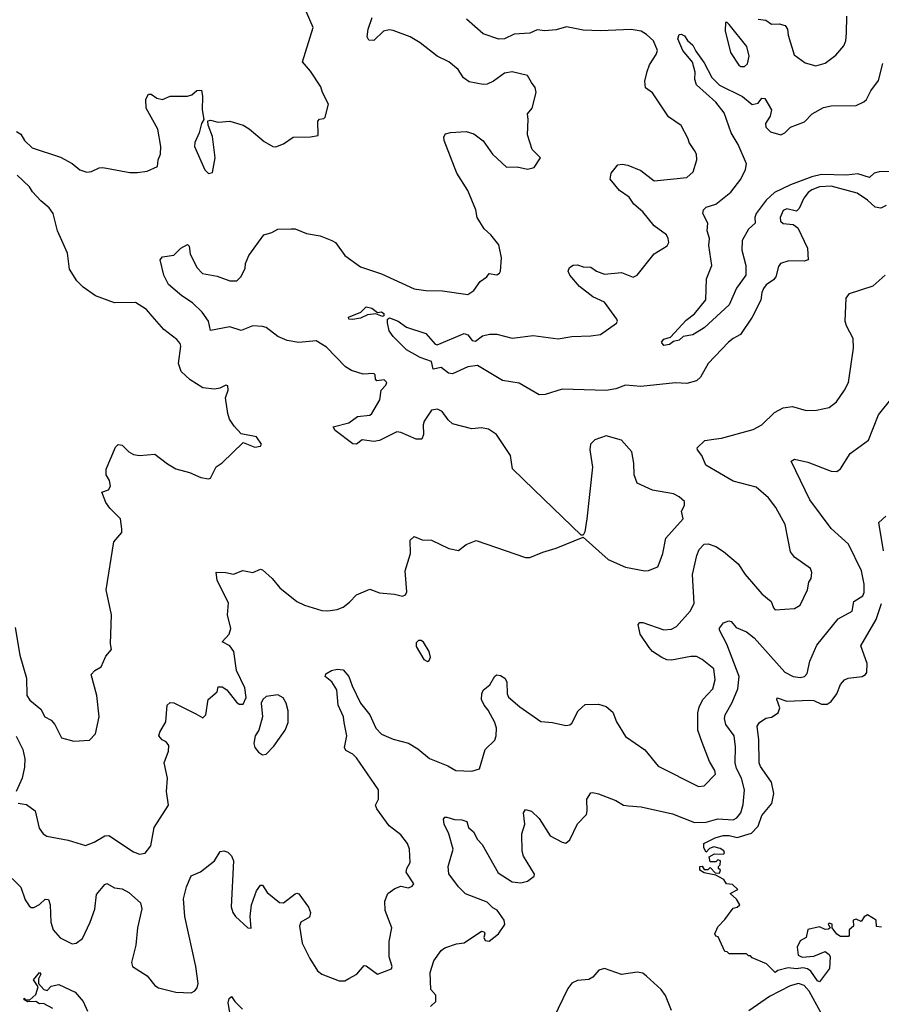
# Model space of a CAD drawing. Extents: x 2199565 to 2323334, y 894172 to 1018966.
# Tile 375 of 440: x 2284062 to 2288547, y 990877 to 996005. Entities that reach past the tile are written whole.
import ezdxf

# ---------------------------------------------------------------- set-up
doc = ezdxf.new("R2010")
doc.units = 0

msp = doc.modelspace()

# ---------------------------------------------------------------- linework, layer by layer
at = {"layer": '0CON10XD'}
for points in [[(2284979.3, 992389.3), (2285015, 992370), (2285030, 992385), (2285043.3, 992465), (2285090, 992505), (2285095, 992530), (2285115, 992530), (2285140, 992515), (2285190.5, 992450.5), (2285205, 992440), (2285225, 992440), (2285240, 992475), (2285233.3, 992525), (2285190.8, 992615), (2285176.9, 992715), (2285155, 992744.2), (2285116.2, 992765), (2285152.9, 992805), (2285160, 992835), (2285144, 992905), (2285147.9, 992967.9), (2285089.2, 993085), (2285085, 993127.5), (2285135, 993126.9), (2285175, 993117.1), (2285224.1, 993135.9), (2285275, 993126.7), (2285315, 993143.3), (2285325, 993140), (2285375.8, 993095), (2285416.1, 993046.1), (2285505, 992975.6), (2285545, 992955.6), (2285635, 992928.6), (2285665, 992925.7), (2285715, 992932.5), (2285746.2, 992945), (2285778.5, 992971.5), (2285815, 993010.6), (2285885, 993039.5), (2285935, 993020.8), (2286013.6, 993013.6), (2286055, 993003.3), (2286070, 993010), (2286076.2, 993025), (2286068.1, 993135), (2286096, 993225), (2286093.8, 993295), (2286115, 993313.3), (2286157, 993297), (2286205, 993293.8), (2286295, 993251.2), (2286345, 993240), (2286385, 993271.2), (2286437, 993293), (2286695, 993203.3), (2286716.4, 993203.6), (2286785, 993232.5), (2286855, 993252.5), (2286995, 993310), (2287124.5, 993194.5), (2287214.3, 993154.3), (2287315, 993134.2), (2287335, 993135.8), (2287383.3, 993155), (2287395, 993187.5), (2287410, 993225), (2287425.5, 993304.5), (2287515.7, 993405), (2287506.5, 993445), (2287522.9, 993475), (2287521.9, 993495), (2287495, 993520.6), (2287465.4, 993535.4), (2287355, 993555.5), (2287275, 993592), (2287260, 993635), (2287259.2, 993695), (2287248, 993755), (2287195, 993816), (2287115, 993837.5), (2287055, 993817.5), (2287032.5, 993795), (2287028.8, 993765), (2287043.3, 993675), (2287013.3, 993405), (2287003, 993337), (2286995, 993320), (2286985, 993320), (2286738, 993558), (2286626.2, 993666.2), (2286616.2, 993735), (2286543.3, 993845), (2286502.3, 993872.3), (2286465, 993878.8), (2286415, 993874), (2286315, 993900.5), (2286291.4, 993921.4), (2286261.2, 993965), (2286236.8, 993976.8), (2286205, 993972), (2286167.5, 993915), (2286162, 993895), (2286164, 993845), (2286155, 993821.2), (2286125, 993820), (2286045, 993855.4), (2286025, 993858.5), (2285934.3, 993814.3), (2285905, 993808.9), (2285845, 993816.5), (2285815, 993794), (2285795, 993796.2), (2285703.3, 993865), (2285693.3, 993885), (2285775, 993905.7), (2285820.7, 993939.3), (2285884.2, 993945.8), (2285895, 993954), (2285936, 994025), (2285942.5, 994075), (2285968.3, 994101.7), (2285972.5, 994115), (2285959.3, 994129.3), (2285920, 994125), (2285913, 994133), (2285912.5, 994155), (2285905, 994162.5), (2285849.3, 994159.3), (2285788.3, 994178.3), (2285757.4, 994197.4), (2285659.5, 994299.5), (2285605, 994332), (2285515, 994323.3), (2285454.6, 994334.6), (2285405, 994354.4), (2285345, 994401.9), (2285325, 994407.8), (2285275, 994410), (2285215, 994386.5), (2285155, 994404.7), (2285055, 994385.8), (2285045.2, 994435.2), (2285011.2, 994481.2), (2284961.1, 994531.1), (2284906.2, 994566.2), (2284836.6, 994626.6), (2284811.5, 994675), (2284793.8, 994755), (2284805, 994770), (2284865, 994779.2), (2284901.4, 994815), (2284935, 994833.8), (2284943.8, 994825), (2284948.5, 994785), (2284983.5, 994715), (2285013.4, 994683.4), (2285089.5, 994669.5), (2285155, 994644.4), (2285192.5, 994645), (2285213.3, 994665), (2285235, 994710), (2285237.5, 994735), (2285253.9, 994776.1), (2285332.5, 994885), (2285375, 994896.7), (2285405, 994913.3), (2285475, 994916.2), (2285495, 994916.2), (2285555, 994892), (2285625, 994880), (2285686, 994855), (2285705, 994844.3), (2285755, 994776.5), (2285835, 994717.5), (2285945, 994682.2), (2286115, 994602.5), (2286175, 994594), (2286263.2, 994593.2), (2286395, 994574.3), (2286426, 994595), (2286457.8, 994642.2), (2286493.3, 994665), (2286505, 994682.5), (2286545, 994676), (2286560, 994685), (2286564.3, 994695.7), (2286568.9, 994765), (2286555, 994833.3), (2286515, 994884.4), (2286480, 994915), (2286443.6, 994975), (2286436.5, 995015), (2286395.3, 995115.3), (2286337.1, 995205), (2286271.2, 995375), (2286270, 995395), (2286278.8, 995411.2), (2286305, 995418), (2286385, 995422), (2286425, 995410), (2286474.2, 995374.2), (2286522, 995305), (2286596.4, 995236.4), (2286651.7, 995238.3), (2286705, 995226), (2286740, 995235), (2286772.5, 995285), (2286728.8, 995328.8), (2286705.6, 995405), (2286708.9, 995485), (2286704.3, 995515), (2286730, 995545), (2286750, 995625), (2286745, 995652.5), (2286725, 995677.5), (2286704.2, 995714.2), (2286625, 995734), (2286585, 995726.2), (2286528.8, 995685), (2286495, 995670), (2286475, 995667.1), (2286401.7, 995681.7), (2286372.4, 995702.4), (2286344, 995745), (2286296, 995786), (2286235.5, 995815.5), (2286147.1, 995885), (2286094, 995915), (2286005, 995948.7), (2285985, 995951.6), (2285955, 995945.9), (2285905, 995896.9), (2285878.5, 995898.5), (2285870.4, 995915), (2285875.3, 995955), (2285896.8, 996016.8)], [(2285225.5, 995455.5), (2285256.4, 995436.4), (2285335, 995370), (2285380, 995345), (2285395, 995343.3), (2285435, 995358.8), (2285485, 995393.8), (2285575, 995394.2), (2285615, 995402.5), (2285614.3, 995475.7), (2285623, 995487), (2285645, 995490), (2285652.3, 995497.7), (2285670, 995565), (2285638, 995625), (2285628.8, 995655), (2285576.3, 995736.3), (2285534.5, 995785), (2285590, 995965), (2285553.9, 996043.9)], [(2287905, 996008.1), (2287945, 996002.2), (2287975, 995981.1), (2288015, 995984.3), (2288045.6, 995975.6), (2288059.2, 995955), (2288061.5, 995925), (2288092.6, 995822.6), (2288150.3, 995780.3), (2288205, 995764.4), (2288255, 995778), (2288309.7, 995820.3), (2288351.2, 995868.8), (2288361.2, 995895), (2288365.9, 995934.1), (2288366.6, 996023.4)], [(2288572.1, 995037.9), (2288545, 995022.9), (2288515, 995027.8), (2288474.4, 995065), (2288420.8, 995100.8), (2288285, 995137.7), (2288225, 995135.2), (2288185, 995119.7), (2288165.3, 995104.7), (2288143.8, 995075), (2288118.7, 995021.3), (2288105, 995008.1), (2288055, 995020.5), (2288035, 995010.8), (2288019.4, 994975), (2288021.4, 994955), (2288035, 994944.4), (2288088.3, 994938.3), (2288111.5, 994921.5), (2288161.8, 994815), (2288165.6, 994754.4), (2288145, 994747.1), (2288065, 994750), (2288021.2, 994735), (2288011.2, 994718.8), (2287996.9, 994665), (2287985, 994650), (2287946.9, 994625), (2287933.6, 994605), (2287924.6, 994585), (2287919.2, 994545), (2287874.7, 994455.3), (2287814, 994366), (2287775, 994345.5), (2287751.9, 994325), (2287645, 994214.2), (2287605, 994143.3), (2287585, 994124), (2287535, 994110.8), (2287475.9, 994114.1), (2287295.3, 994094.7), (2287215, 994102.5), (2287165, 994083.2), (2287115, 994073.6), (2286885, 994081.1), (2286796.4, 994053.6), (2286765, 994051.1), (2286662, 994112), (2286575.7, 994125.7), (2286445, 994204.5), (2286395, 994197.2), (2286315, 994161.1), (2286293.9, 994163.9), (2286255, 994193.3), (2286214.5, 994184.5), (2286205, 994225.6), (2286146.2, 994245), (2286075.8, 994285.8), (2286005.6, 994355), (2285985.7, 994385), (2285977, 994427), (2285975.8, 994445), (2285987, 994453), (2286031.4, 994435), (2286075, 994403.1), (2286175, 994370.8), (2286225, 994316), (2286235, 994312.5), (2286375, 994370), (2286395, 994363.3), (2286417.5, 994335), (2286435, 994331.2), (2286471.4, 994358.6), (2286507, 994367), (2286545, 994366.7), (2286625, 994345.7), (2286735, 994359.5), (2286865, 994343.6), (2286935, 994355.5), (2287035, 994358.1), (2287085, 994365.6), (2287167.5, 994425), (2287173.3, 994435), (2287170, 994445), (2287105, 994534.4), (2287045, 994561.5), (2286975.8, 994615), (2286926, 994675), (2286916.7, 994695), (2286923.3, 994715), (2286942.6, 994727.4), (2286965, 994728.6), (2286995, 994718.6), (2287035, 994716.2), (2287064.6, 994694.6), (2287105, 994680), (2287195, 994687.9), (2287255, 994663.3), (2287275, 994674.4), (2287363.6, 994786.4), (2287432, 994828), (2287440, 994845), (2287438, 994865), (2287429.2, 994885), (2287365, 994931.5), (2287305.2, 995005.2), (2287259.1, 995045), (2287235, 995080), (2287184.5, 995115), (2287135.6, 995175), (2287140.6, 995205), (2287175, 995249.2), (2287197.8, 995252.2), (2287226.9, 995246.9), (2287295, 995219.5), (2287365, 995166.2), (2287535, 995184), (2287567.7, 995212.3), (2287586.7, 995275), (2287584, 995305), (2287574.4, 995324.4), (2287546.2, 995365), (2287542, 995385), (2287504.6, 995454.6), (2287438.3, 995498.3), (2287355, 995624), (2287320, 995650), (2287316, 995685), (2287327.5, 995735), (2287339.7, 995770.3), (2287375, 995823.3), (2287381.4, 995845), (2287360, 995895), (2287325, 995928.5), (2287297.5, 995945), (2287244.6, 995954.6), (2287085, 995947.5), (2286995, 995950.6), (2286907.5, 995967.5), (2286855, 995952.3), (2286795, 995946.5), (2286755, 995952.5), (2286717.5, 995935), (2286635, 995929.6), (2286584.5, 995905.5), (2286555, 995903.8), (2286475, 995930.7), (2286387.4, 996007.4)], [(2287835, 995760.8), (2287850, 995775), (2287858.6, 995815), (2287847.1, 995865), (2287755, 995980), (2287745, 995990), (2287735, 995990), (2287733.3, 995946.7), (2287760.8, 995835), (2287805, 995768), (2287815, 995761.4), (2287835, 995760.8)], [(2288595, 995214.3), (2288535, 995212.5), (2288509.5, 995205), (2288485, 995183.1), (2288425, 995202.2), (2288365.2, 995194.8), (2288235, 995198.5), (2288185, 995186.3), (2288074.5, 995145), (2287991.1, 995105), (2287947.8, 995065), (2287895.9, 994995), (2287888.9, 994975), (2287889.2, 994945), (2287855.7, 994914.3), (2287823.1, 994855), (2287821.5, 994805), (2287842.1, 994725), (2287841.9, 994675), (2287793.4, 994606.6), (2287755, 994520.8), (2287625, 994400), (2287565, 994364.4), (2287515, 994355.8), (2287495, 994335.8), (2287465, 994329.2), (2287445, 994312.7), (2287415, 994308.9), (2287402.9, 994325), (2287415, 994341.1), (2287448.5, 994351.5), (2287530.3, 994439.7), (2287575, 994473.3), (2287633.9, 994546.1), (2287637.3, 994655), (2287664.7, 994725), (2287649.6, 994829.6), (2287652.1, 994865), (2287641, 994905), (2287642.9, 994945), (2287617.1, 994995), (2287620.8, 995015), (2287635, 995029.5), (2287685, 995043.5), (2287762.9, 995107.1), (2287816.2, 995173.8), (2287840, 995225), (2287845.3, 995255), (2287801.4, 995355), (2287764.3, 995415), (2287729.2, 995519.2), (2287684.5, 995575), (2287584, 995665), (2287575.9, 995694.1), (2287577.6, 995732.4), (2287563, 995783), (2287514, 995845), (2287487.5, 995905), (2287495, 995927.5), (2287505, 995930), (2287521.7, 995921.7), (2287537.1, 995897.1), (2287565, 995872.5), (2287580.7, 995840.7), (2287625, 995780.8), (2287663.8, 995703.8), (2287705, 995663.5), (2287824.7, 995604.7), (2287875, 995562.9), (2287905, 995570.8), (2287925, 995596.5), (2287940.8, 995595), (2287975.4, 995535), (2287967.3, 995502.7), (2287944.4, 995465), (2287945.8, 995445), (2287970.2, 995420.2), (2288024.2, 995405.8), (2288043.8, 995415), (2288073.3, 995445), (2288146.2, 995473.8), (2288186, 995514), (2288245, 995548.4), (2288285, 995556.3), (2288415, 995558.9), (2288455, 995576.5), (2288470, 995590), (2288492.2, 995635), (2288531.7, 995688.3), (2288555, 995776.2)], [(2284045, 995422.5), (2284068.3, 995408.3), (2284087.5, 995375), (2284126.8, 995336.8), (2284275, 995288.6), (2284335, 995255.8), (2284375, 995222.9), (2284411.7, 995211.7), (2284435, 995213.8), (2284475, 995234), (2284494.2, 995235.8), (2284635, 995210), (2284675, 995208.8), (2284725, 995216.7), (2284779.3, 995240.7), (2284783.3, 995275), (2284795.6, 995305), (2284797.3, 995345), (2284780, 995435), (2284719.4, 995545), (2284718.8, 995591.2), (2284733, 995617), (2284747, 995617), (2284775, 995596.7), (2284805, 995588.8), (2284845, 995606.2), (2284935, 995607.5), (2284957, 995613), (2284983, 995637), (2285008.3, 995638.3), (2285013.3, 995605), (2285011.2, 995535), (2285020, 995485), (2285007.5, 995465), (2284996.2, 995415), (2284974, 995365), (2284972.5, 995345), (2285025, 995223.3), (2285045, 995203.3), (2285065, 995210), (2285078.8, 995285), (2285065.9, 995395.9), (2285043.3, 995455), (2285041.7, 995478.3), (2285055, 995482.5), (2285095, 995472), (2285155, 995476), (2285225.5, 995455.5)], [(2284039.1, 992839.1), (2284062.9, 992695), (2284096.5, 992575), (2284098.2, 992485), (2284115, 992461.9), (2284172, 992415), (2284192.5, 992375), (2284225, 992356.2), (2284244.2, 992334.2), (2284280, 992265), (2284343, 992247), (2284425, 992252.5), (2284456.7, 992285), (2284475.8, 992374.2), (2284462.9, 992485), (2284434.3, 992595), (2284453.7, 992616.3), (2284486.2, 992635), (2284510.3, 992689.7), (2284540, 992725), (2284534.2, 992755), (2284539.2, 992905), (2284512, 993035), (2284551.2, 993285), (2284593.3, 993335), (2284593.6, 993353.6), (2284586.7, 993405), (2284531.1, 993461.1), (2284510.7, 993490.7), (2284492, 993535), (2284490, 993545), (2284524.3, 993555.7), (2284534.2, 993575), (2284529.2, 993605), (2284512, 993635), (2284512.5, 993665), (2284561.2, 993778.8), (2284575, 993793.3), (2284595, 993788.8), (2284629.2, 993755), (2284655, 993741.1), (2284685, 993735.6), (2284765, 993742), (2284831.2, 993691.2), (2284875, 993666.2), (2284945, 993646.7), (2285005, 993620), (2285045, 993613.8), (2285055, 993617.5), (2285085, 993676.7), (2285115, 993697.5), (2285225, 993802.5), (2285285, 993778.8), (2285315, 993783.3), (2285320, 993795), (2285295, 993833.3), (2285215, 993848.8), (2285178.2, 993888.2), (2285154.3, 993925), (2285144.5, 993954.5), (2285133.8, 994035), (2285146.2, 994075), (2285145, 994097.5), (2285135, 994102.5), (2285103.9, 994086.1), (2285075, 994080), (2285015, 994087.1), (2284949.5, 994129.5), (2284902.8, 994172.8), (2284887.7, 994215), (2284900.8, 994305), (2284897.9, 994317.9), (2284880.3, 994340.3), (2284812.4, 994392.4), (2284751.8, 994461.8), (2284721.1, 994495), (2284665, 994531.5), (2284555, 994530.9), (2284456.5, 994566.5), (2284392.2, 994612.3), (2284358.8, 994645), (2284321.5, 994705), (2284309.8, 994789.8), (2284259.2, 994905), (2284236, 994995), (2284215.8, 995025), (2284171.3, 995061.3), (2284128.3, 995108.3), (2284112.5, 995135), (2284048.1, 995195)], [(2287675, 993820.9), (2287715, 993825.5), (2287879.2, 993870.8), (2287925.3, 993894.7), (2287991.3, 993958.7), (2288035, 993982.9), (2288085, 993990), (2288155, 993969.2), (2288208.8, 993971.2), (2288275, 993986), (2288314, 994015), (2288355.8, 994075), (2288375.7, 994115), (2288402, 994295), (2288400.8, 994345), (2288365, 994411.2), (2288359.1, 994435), (2288364.4, 994555), (2288380.3, 994579.7), (2288505, 994619.2), (2288566.2, 994673.8)], [(2285795, 994443.9), (2285774.6, 994444.6), (2285772.5, 994455), (2285837.7, 994482.3), (2285865, 994509.2), (2285895, 994503.1), (2285925, 994480), (2285945, 994484.2), (2285956.7, 994475), (2285956.8, 994463.2), (2285950, 994460), (2285915, 994473.1), (2285872, 994468), (2285835, 994450.4), (2285795, 994443.9)], [(2286200, 990865), (2286227.8, 990892.2), (2286227.6, 990925), (2286201.1, 990955), (2286197.8, 991042.2), (2286216.6, 991103.4), (2286255, 991157.1), (2286275, 991171.5), (2286335, 991193), (2286375, 991197.5), (2286465, 991258), (2286479.5, 991255), (2286483, 991245), (2286476.9, 991225), (2286485, 991209.4), (2286505, 991206.7), (2286554.3, 991245), (2286586.9, 991293.1), (2286583.9, 991315), (2286547.7, 991367.7), (2286525, 991379.6), (2286495, 991410), (2286383, 991453), (2286345, 991488.2), (2286295, 991556.2), (2286292.5, 991595), (2286317.9, 991685), (2286295.7, 991765), (2286271.4, 991815), (2286267.7, 991842.3), (2286275, 991851.2), (2286285, 991852), (2286325, 991840), (2286362.8, 991837.2), (2286389, 991829), (2286397.7, 991797.7), (2286424.4, 991775), (2286444.3, 991735), (2286468.9, 991708.9), (2286552, 991562), (2286625, 991515.7), (2286670.5, 991509.5), (2286705, 991518.8), (2286740, 991545), (2286742, 991555), (2286685, 991648), (2286676.4, 991675), (2286675.6, 991765), (2286691.9, 991815), (2286684.2, 991875), (2286695, 991892.5), (2286725, 991882.5), (2286765, 991844.2), (2286822.9, 991755), (2286885, 991720.8), (2286905, 991715.8), (2286925, 991733.8), (2286965, 991816.7), (2287011.5, 991865), (2287016.4, 991885), (2287013.1, 991945), (2287035, 991978), (2287045, 991980.8), (2287075, 991973.1), (2287165, 991938.1), (2287205, 991914.2), (2287231.2, 991911.2), (2287296.4, 991906.4), (2287459.9, 991869.9), (2287575, 991823.8), (2287635, 991825.2), (2287695, 991843.9), (2287775, 991837.5), (2287795, 991849.1), (2287815.1, 991874.9), (2287827.2, 991917.3), (2287834.7, 991995), (2287819.2, 992055), (2287793.4, 992105), (2287785.3, 992135), (2287787.4, 992217.4), (2287780.3, 992275), (2287737.7, 992335), (2287730.3, 992365), (2287733.7, 992385), (2287770.4, 992449.6), (2287799, 992521), (2287806, 992585), (2287742.3, 992752.3), (2287703.8, 992825), (2287705, 992836.2), (2287725, 992864.2), (2287753.6, 992873.6), (2287765, 992870), (2287790.3, 992840.3), (2287845, 992816.2), (2287885, 992786.4), (2288045, 992607.1), (2288088, 992585), (2288125, 992578.9), (2288147.1, 992585), (2288160.3, 992599.7), (2288174.2, 992665), (2288211.6, 992748.4), (2288321.9, 992885), (2288394.6, 992925.4), (2288403.5, 992975), (2288450, 993005), (2288458.1, 993021.9), (2288457.3, 993065), (2288443.8, 993135), (2288375, 993274.3), (2288285, 993355.6), (2288175, 993504), (2288077.5, 993705), (2288095, 993715.8), (2288165, 993701.4), (2288285, 993654.4), (2288315, 993652), (2288334.1, 993665.9), (2288385, 993746), (2288479.2, 993815), (2288532, 993948), (2288603.6, 994036.4)], [(2284023.1, 991533.1), (2284067.1, 991487.1), (2284090.6, 991420.6), (2284110.4, 991390.4), (2284122.1, 991382.1), (2284135, 991381.8), (2284165, 991397.9), (2284195, 991425.5), (2284212.4, 991422.4), (2284221.2, 991395), (2284223.2, 991305), (2284236.5, 991265), (2284272.7, 991222.7), (2284335, 991191.4), (2284355, 991195.7), (2284389.5, 991220.5), (2284428.2, 991305), (2284453.2, 991373.2), (2284461.7, 991448.3), (2284505, 991502), (2284515, 991505.8), (2284555, 991484.2), (2284595, 991478.6), (2284629.8, 991459.8), (2284690.8, 991405), (2284697.8, 991375), (2284674.6, 991275.4), (2284666.1, 991185), (2284644.4, 991095), (2284649.2, 991075), (2284725.5, 991025.5), (2284765, 990976), (2284785, 990962.5), (2284875, 990940), (2284955, 990937.5), (2284973.3, 990946.7), (2284985, 990962.5), (2284990, 990985), (2284978.5, 991075), (2284922, 991335), (2284913.9, 991426.1), (2284930.9, 991489.1), (2284955, 991546.7), (2285002.1, 991567.9), (2285075, 991624.2), (2285105, 991672.5), (2285125, 991676), (2285145, 991670), (2285165, 991650), (2285174.5, 991624.5), (2285163.1, 991385), (2285171.4, 991355), (2285185, 991334), (2285250, 991275), (2285266.1, 991273.9), (2285262, 991335), (2285269.2, 991395), (2285295, 991467.5), (2285315, 991497.5), (2285325, 991497.5), (2285350.3, 991460.3), (2285415, 991408), (2285435, 991406.2), (2285495, 991452.5), (2285505, 991456.7), (2285515, 991452.5), (2285565, 991382.5), (2285576.2, 991355), (2285569.5, 991330.5), (2285525.8, 991304.2), (2285517.5, 991285), (2285532.5, 991195), (2285571.4, 991115), (2285611.7, 991051.7), (2285633.7, 991033.7), (2285725, 990999.4), (2285755, 990999.4), (2285775, 991011.4), (2285816.4, 991033.6), (2285855, 991078.8), (2285865, 991077.5), (2285925, 991034), (2285997.3, 991062.7), (2286001.2, 991075), (2285985.6, 991125), (2285985.4, 991205), (2285998.2, 991275), (2285964.4, 991365), (2285962.9, 991415), (2285978, 991455), (2286015, 991481.2), (2286045, 991493.3), (2286086.1, 991483.9), (2286105, 991492.5), (2286112.5, 991505), (2286073.3, 991565), (2286076.7, 991585), (2286093.9, 991616.1), (2286090, 991685), (2286080.8, 991715), (2286045, 991760.6), (2285985, 991807.1), (2285920, 991895), (2285913.8, 991915), (2285930, 991945), (2285930, 991995), (2285815, 992160.5), (2285795, 992180), (2285758.9, 992198.9), (2285753.3, 992215), (2285764.5, 992275), (2285751.5, 992345), (2285747.5, 992375), (2285720, 992435), (2285711.8, 992515), (2285686.5, 992556.5), (2285652.5, 992585), (2285655, 992597.5), (2285684.2, 992615.8), (2285715, 992622.5), (2285745, 992620), (2285775.8, 992585), (2285791.9, 992535), (2285836.4, 992445), (2285885, 992385.6), (2285915.3, 992315.3), (2285944.7, 992284.7), (2286005, 992257.9), (2286085, 992236.4), (2286135, 992208.2), (2286195, 992157.5), (2286289.5, 992119.5), (2286332.5, 992095), (2286415, 992090.8), (2286455.8, 992104.2), (2286485.3, 992204.7), (2286535, 992252.5), (2286542.2, 992275), (2286543.3, 992315), (2286535.6, 992345), (2286499.7, 992409.7), (2286478.8, 992435), (2286466.2, 992465), (2286466.7, 992495), (2286475, 992512.5), (2286508.8, 992541.2), (2286535, 992586.7), (2286545, 992593.3), (2286565, 992590), (2286586.7, 992575), (2286597, 992557), (2286598.5, 992495), (2286606.1, 992476.1), (2286665, 992427.1), (2286775, 992349.5), (2286835, 992345.6), (2286905, 992328.6), (2286925, 992332.5), (2286935, 992342), (2286969.2, 992405), (2287005, 992438.6), (2287075, 992440), (2287115, 992428), (2287148.8, 992398.8), (2287167.6, 992347.6), (2287215, 992271.2), (2287315, 992202), (2287385, 992117.1), (2287595, 992012.2), (2287625, 992014.3), (2287684.4, 992075), (2287679.5, 992095), (2287651.8, 992141.8), (2287615, 992241.2), (2287591.1, 992305), (2287590.9, 992395), (2287598.2, 992425), (2287618.5, 992465), (2287670.5, 992519.5), (2287682.7, 992567.3), (2287674.3, 992625), (2287615, 992673.1), (2287585, 992687.8), (2287555, 992689.1), (2287455, 992668.9), (2287431.1, 992671.1), (2287403.4, 992683.4), (2287355.7, 992715), (2287338.5, 992735), (2287290.8, 992805), (2287280.8, 992855), (2287290, 992865), (2287305, 992866.2), (2287415, 992828.2), (2287455, 992831.8), (2287480.9, 992845), (2287552.2, 992925), (2287572.7, 992965), (2287564.6, 993115), (2287586, 993215), (2287597.8, 993245), (2287625, 993272.9), (2287645, 993275.7), (2287685, 993261.4), (2287725.3, 993235.3), (2287801.5, 993171.5), (2287838.6, 993115), (2287924.2, 993015), (2287973.8, 992975), (2287985, 992942.5), (2287995, 992931.2), (2288095, 992938.8), (2288124.4, 992955.6), (2288163.1, 993035), (2288168.6, 993075), (2288182, 993095), (2288185.8, 993125.8), (2288177.6, 993147.6), (2288095.5, 993205.5), (2288073.6, 993233.6), (2288045.4, 993375.4), (2287996.9, 993465), (2287960, 993515), (2287895, 993570.6), (2287775, 993600.9), (2287632.9, 993685), (2287613.3, 993735), (2287590, 993765), (2287588.9, 993775), (2287627.3, 993812.7), (2287675, 993820.9)], [(2288558.6, 993238.6), (2288533.8, 993386.2), (2288570.5, 993419.5)], [(2288548.3, 991278.3), (2288521.7, 991281.7), (2288520, 991315), (2288475, 991342.5), (2288457, 991333), (2288441.7, 991308.3), (2288415, 991320), (2288400, 991315), (2288402.5, 991285), (2288380, 991265), (2288380, 991235), (2288375, 991230), (2288335, 991230), (2288315, 991242.5), (2288290, 991275), (2288290, 991295), (2288275, 991300), (2288270, 991295), (2288280, 991275), (2288271.7, 991268.3), (2288255, 991267.5), (2288225, 991281.2), (2288165, 991266.2), (2288156.2, 991225), (2288125, 991208), (2288108.6, 991175), (2288113.1, 991133.1), (2288135, 991122.9), (2288195, 991127.5), (2288255, 991152.5), (2288275, 991137.5), (2288281.2, 991125), (2288276.2, 991063.8), (2288225.5, 990994.5), (2288215, 991000), (2288179.7, 991049.7), (2288162.4, 991062.4), (2288137.8, 991067.8), (2288105, 991061.3), (2288062.3, 991067.7), (2288007.5, 991052.5), (2287995, 991042.5), (2287948.3, 991088.3), (2287875, 991120), (2287865, 991130), (2287855, 991130), (2287845, 991140), (2287755, 991140), (2287745, 991150), (2287731.7, 991151.7), (2287698.3, 991228.3), (2287685, 991232.5), (2287680, 991245), (2287695, 991280), (2287731.7, 991318.3), (2287775, 991377.5), (2287797, 991383), (2287810, 991395), (2287793.3, 991425), (2287760, 991455), (2287800, 991475), (2287771.7, 991501.7), (2287740, 991505), (2287726.4, 991526.4), (2287705, 991540), (2287685, 991550), (2287625, 991562.5), (2287602.5, 991575), (2287602.5, 991595), (2287615, 991597.5), (2287625, 991580), (2287645, 991580), (2287655, 991590), (2287681.7, 991561.7), (2287705, 991560), (2287710, 991575), (2287700, 991585), (2287700, 991595), (2287707, 991603), (2287710, 991625), (2287695, 991630), (2287685, 991620), (2287655, 991620), (2287650, 991645), (2287678.3, 991661.7), (2287725, 991660), (2287730, 991665), (2287726.4, 991676.4), (2287708.3, 991688.3), (2287675, 991696.7), (2287651.7, 991688.3), (2287635, 991670), (2287623, 991693), (2287623.3, 991715), (2287682.5, 991745), (2287723.5, 991756.5), (2287755, 991757.1), (2287795.8, 991745.8), (2287871.7, 991768.3), (2287905.4, 991804.6), (2287925, 991860), (2287976.2, 991923.8), (2287986.7, 991975), (2287974.5, 992034.5), (2287918.1, 992115), (2287911.1, 992135), (2287909.1, 992255), (2287900, 992325), (2287913.3, 992345), (2287945, 992366.7), (2287975, 992372.5), (2288009.2, 992395), (2288017.9, 992422.1), (2288002, 992465), (2288005, 992472.5), (2288055.4, 992455.4), (2288175, 992461.2), (2288195, 992459.1), (2288235, 992439.5), (2288265, 992440.5), (2288285.4, 992454.6), (2288315, 992493.8), (2288335, 992542.5), (2288355, 992567.5), (2288374.1, 992575.9), (2288447.5, 992585), (2288465, 992594), (2288472, 992605), (2288472.7, 992652.7), (2288440, 992745), (2288519.4, 992880.6), (2288548, 992965)], [(2286185, 992663.3), (2286193, 992667), (2286200, 992685), (2286193.3, 992715), (2286163, 992763), (2286151.7, 992771.7), (2286138.3, 992771.7), (2286125, 992760), (2286125, 992740), (2286165, 992672.5), (2286185, 992663.3)], [(2285325, 992176.7), (2285345, 992180), (2285385, 992221.2), (2285443.8, 992305), (2285460, 992345), (2285459.4, 992405), (2285449.4, 992445), (2285433.3, 992473.3), (2285405, 992488.6), (2285345, 992480), (2285328, 992465), (2285318.8, 992445), (2285326, 992375), (2285306.2, 992305), (2285288, 992275), (2285280, 992235), (2285286.2, 992215), (2285305, 992191.2), (2285325, 992176.7)], [(2284053.3, 991925), (2284075, 991920.8), (2284097, 991917), (2284142, 991885), (2284163.8, 991795), (2284184.3, 991764.3), (2284202.7, 991752.7), (2284315, 991732.5), (2284405, 991704.2), (2284448.9, 991721.1), (2284505, 991754.3), (2284525, 991755.8), (2284655, 991671.4), (2284685, 991659.2), (2284715, 991663.8), (2284745, 991702.5), (2284762.3, 991797.7), (2284836.7, 991915), (2284826.1, 991986.1), (2284831.4, 992055), (2284813.1, 992135), (2284835.6, 992195), (2284837.5, 992225), (2284825, 992243.8), (2284803.3, 992255), (2284786.7, 992275), (2284791.2, 992295), (2284822.3, 992347.7), (2284830, 992435), (2284845, 992448.8), (2284865, 992447.5), (2284979.3, 992389.3)], [(2284044.3, 992274.3), (2284078.6, 992205), (2284087.8, 992155), (2284086.9, 992113.1), (2284074.7, 992055.3), (2284044.3, 991985)], [(2284234.4, 990855), (2284185, 990881.2), (2284165, 990880), (2284145, 990892.5), (2284105, 990890), (2284085, 990900), (2284085, 990910), (2284090, 990900), (2284115, 990900), (2284145, 990927.5), (2284157.5, 990967.5), (2284133.3, 991005), (2284165, 991042.5), (2284172.5, 991035), (2284160, 991010), (2284160, 990985), (2284187.5, 990955), (2284205, 990950), (2284225, 990972.5), (2284265, 990981.2), (2284351.2, 990941.2), (2284392.6, 990892.6), (2284415, 990841.2)], [(2287454.7, 990845), (2287423.1, 990923.1), (2287401.5, 990955), (2287325, 991024.4), (2287305, 991039.2), (2287275, 991045.3), (2287195, 991032.9), (2287105, 991064.4), (2287076, 991055), (2287045, 991018), (2287025, 991005.8), (2286965, 991000.9), (2286935, 990987.5), (2286915, 990959.4), (2286838.4, 990801.6)], [(2288232.3, 990835), (2288171.2, 990945), (2288145, 990974.7), (2288115, 990986.1), (2288073, 990973), (2287965, 990918.4), (2287856.7, 990843.3)], [(2285166.2, 990775), (2285146.9, 990885), (2285151.7, 990908.3), (2285165, 990917.5), (2285181.5, 990891.5), (2285222, 990852)]]:
    msp.add_lwpolyline(points, dxfattribs=at)

doc.saveas('drawing.dxf')
